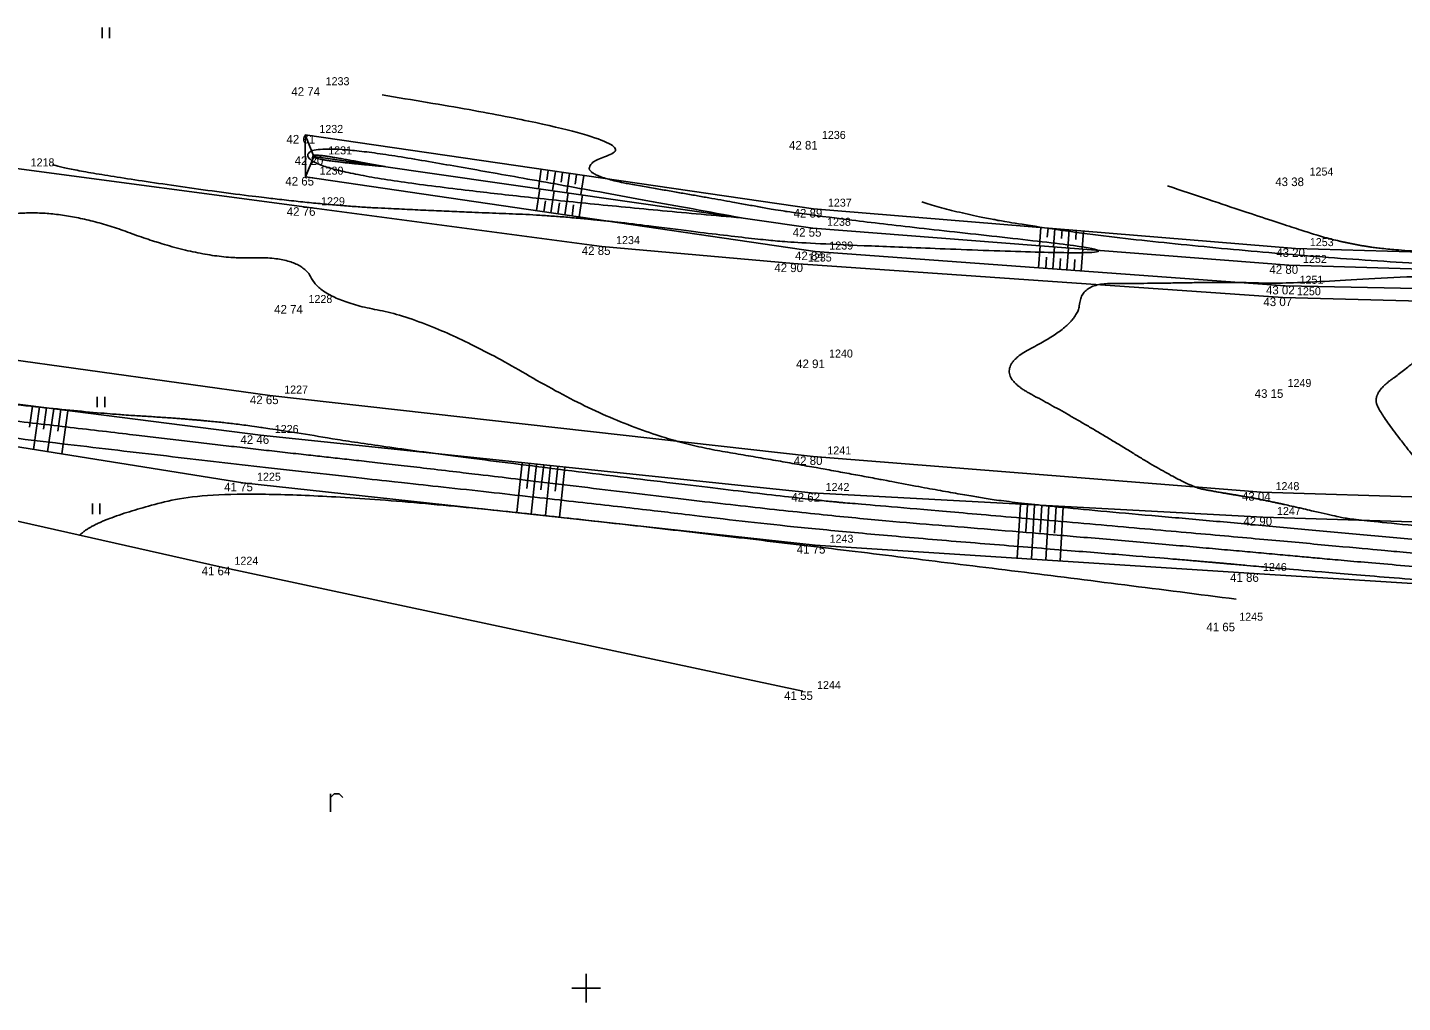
# Model space of a CAD drawing. Extents: x -704017 to -701500, y -1008977 to -1008450.
# Drawn here: x -703169.54 to -703121.44, y -1008850.5 to -1008816.38 of the extents above; entities that cross this region are included whole.
import ezdxf

# ---------------------------------------------------------------- set-up
doc = ezdxf.new("R2010")
doc.units = 0
for name, color, linetype in [('Z_body', 7, 'Continuous'), ('Z_body_cisla', 7, 'Continuous'), ('Z_body_vysky', 7, 'Continuous'), ('Z_hekt_sit', 7, 'Continuous'), ('Z_komunikace', 7, 'Continuous'), ('Z_popis', 7, 'Continuous'), ('Z_rozhrani_nezpevnene', 7, 'Continuous'), ('Z_teren_hrany_paty', 7, 'Continuous'), ('Z_vrstevnice_hlavni', 7, 'Continuous'), ('Z_vrstevnice_vedlejsi', 7, 'Continuous')]:
    doc.layers.add(name, color=color, linetype=linetype)

# ---------------------------------------------------------------- blocks, each defined once
blk = doc.blocks.new('POINT_DISPLAY')
blk.add_line((0, 0), (0, 0))
blk = doc.blocks.new('Z306')
for p, q in [((-0.13, 0.17), (-0.13, -0.2)), ((0.13, 0.17), (0.13, -0.2))]:
    blk.add_line(p, q)
blk = doc.blocks.new('Z301')
for p, q in [((-0.13, 0.38), (-0.13, -0.25)), ((-0.13, 0.25), (0, 0.38)), ((0, 0.38), (0.17, 0.38)), ((0.17, 0.38), (0.3, 0.25))]:
    blk.add_line(p, q)

msp = doc.modelspace()

# ---------------------------------------------------------------- linework, layer by layer
at = {"layer": 'Z_hekt_sit'}
for p, q in [((-703150, -1008849.5), (-703150, -1008850.5)), ((-703150.5, -1008850), (-703149.5, -1008850))]:
    msp.add_line(p, q, dxfattribs=at)
at = {"layer": 'Z_komunikace'}
for p, q in [((-703169.93, -1008821.32), (-703159.77, -1008822.67)), ((-703159.77, -1008822.67), (-703149.45, -1008824.04)), ((-703149.45, -1008824.04), (-703142.74, -1008824.64)), ((-703142.74, -1008824.64), (-703125.63, -1008825.83)), ((-703125.63, -1008825.83), (-703109.94, -1008826.24)), ((-703176.78, -1008827.07), (-703161.06, -1008829.26)), ((-703161.06, -1008829.26), (-703142.06, -1008831.39)), ((-703142.06, -1008831.39), (-703126.38, -1008832.64)), ((-703126.38, -1008832.64), (-703109.66, -1008833.17))]:
    msp.add_line(p, q, dxfattribs=at)
at = {"layer": 'Z_rozhrani_nezpevnene'}
for p, q in [((-703177.09, -1008832.04), (-703162.8, -1008835.25)), ((-703162.8, -1008835.25), (-703142.42, -1008839.61))]:
    msp.add_line(p, q, dxfattribs=at)
at = {"layer": 'Z_teren_hrany_paty'}
for p, q in [((-703159.83, -1008820.14), (-703142.04, -1008822.73)), ((-703159.83, -1008820.14), (-703159.82, -1008821.61)), ((-703159.52, -1008820.89), (-703159.83, -1008820.14)), ((-703159.82, -1008821.61), (-703159.52, -1008820.89)), ((-703159.52, -1008820.89), (-703142.07, -1008823.4)), ((-703159.82, -1008821.61), (-703141.99, -1008824.22)), ((-703151.57, -1008821.34), (-703151.66, -1008822.02)), ((-703151.32, -1008821.38), (-703151.37, -1008821.72)), ((-703151.07, -1008821.42), (-703151.17, -1008822.09)), ((-703150.82, -1008821.45), (-703150.87, -1008821.79)), ((-703150.58, -1008821.49), (-703150.67, -1008822.16)), ((-703150.33, -1008821.52), (-703150.38, -1008821.86)), ((-703150.08, -1008821.56), (-703150.18, -1008822.23)), ((-703151.73, -1008822.79), (-703151.62, -1008822.03)), ((-703151.23, -1008822.87), (-703151.12, -1008822.1)), ((-703151.48, -1008822.83), (-703151.42, -1008822.45)), ((-703150.99, -1008822.9), (-703150.93, -1008822.52)), ((-703150.74, -1008822.94), (-703150.63, -1008822.17)), ((-703150.49, -1008822.98), (-703150.44, -1008822.59)), ((-703150.24, -1008823.01), (-703150.13, -1008822.24)), ((-703142.04, -1008822.73), (-703125.18, -1008824.11)), ((-703142.07, -1008823.4), (-703125.42, -1008824.7)), ((-703134.09, -1008823.38), (-703134.14, -1008824.02)), ((-703133.84, -1008823.4), (-703133.87, -1008823.72)), ((-703133.6, -1008823.42), (-703133.65, -1008824.06)), ((-703133.35, -1008823.44), (-703133.37, -1008823.76)), ((-703133.1, -1008823.46), (-703133.15, -1008824.1)), ((-703132.85, -1008823.48), (-703132.87, -1008823.8)), ((-703132.6, -1008823.5), (-703132.65, -1008824.14)), ((-703134.17, -1008824.79), (-703134.11, -1008824.02)), ((-703133.67, -1008824.83), (-703133.61, -1008824.06)), ((-703141.99, -1008824.22), (-703125.54, -1008825.42)), ((-703133.92, -1008824.81), (-703133.89, -1008824.42)), ((-703133.43, -1008824.84), (-703133.4, -1008824.46)), ((-703133.18, -1008824.86), (-703133.12, -1008824.1)), ((-703132.93, -1008824.88), (-703132.9, -1008824.5)), ((-703132.68, -1008824.9), (-703132.62, -1008824.14)), ((-703125.18, -1008824.11), (-703110.03, -1008824.55)), ((-703125.42, -1008824.7), (-703109.94, -1008825.15)), ((-703125.54, -1008825.42), (-703109.94, -1008825.73)), ((-703176.91, -1008828.66), (-703161.39, -1008830.65)), ((-703169.37, -1008829.63), (-703169.47, -1008830.37)), ((-703169.12, -1008829.66), (-703169.33, -1008831.15)), ((-703168.87, -1008829.69), (-703168.98, -1008830.44)), ((-703168.62, -1008829.72), (-703168.84, -1008831.23)), ((-703168.37, -1008829.75), (-703168.48, -1008830.51)), ((-703168.13, -1008829.79), (-703168.34, -1008831.3)), ((-703176.81, -1008829.96), (-703162.01, -1008832.31)), ((-703161.39, -1008830.65), (-703142.12, -1008832.67)), ((-703152.23, -1008831.61), (-703152.42, -1008833.35)), ((-703151.98, -1008831.64), (-703152.07, -1008832.51)), ((-703151.73, -1008831.66), (-703151.92, -1008833.41)), ((-703151.48, -1008831.69), (-703151.58, -1008832.56)), ((-703151.24, -1008831.71), (-703151.42, -1008833.46)), ((-703150.99, -1008831.74), (-703151.08, -1008832.61)), ((-703150.74, -1008831.77), (-703150.93, -1008833.52)), ((-703162.01, -1008832.31), (-703141.98, -1008834.49)), ((-703142.12, -1008832.67), (-703126.33, -1008833.51)), ((-703134.8, -1008833.06), (-703134.92, -1008834.95)), ((-703134.56, -1008833.07), (-703134.61, -1008834.02)), ((-703134.31, -1008833.09), (-703134.42, -1008834.98)), ((-703134.06, -1008833.1), (-703134.11, -1008834.05)), ((-703133.81, -1008833.11), (-703133.92, -1008835.02)), ((-703133.56, -1008833.13), (-703133.61, -1008834.08)), ((-703133.31, -1008833.14), (-703133.42, -1008835.05)), ((-703126.33, -1008833.51), (-703109.49, -1008834.06)), ((-703141.98, -1008834.49), (-703126.82, -1008835.48)), ((-703126.82, -1008835.48), (-703109.01, -1008836.59))]:
    msp.add_line(p, q, dxfattribs=at)
at = {"layer": 'Z_vrstevnice_hlavni'}
for points in [[(-703138.257, -1008822.483), (-703136.057, -1008823.22), (-703125.3, -1008824.405), (-703113.512, -1008825.046), (-703120.426, -1008825.032), (-703125.529, -1008825.355), (-703127.368, -1008825.287), (-703130.609, -1008825.34), (-703132.675, -1008825.34), (-703132.792, -1008826.779), (-703135.985, -1008828.39), (-703132.86, -1008830.047), (-703128.993, -1008832.432), (-703127.879, -1008832.643), (-703126.366, -1008832.889), (-703123.879, -1008833.46), (-703123.153, -1008833.614), (-703114.236, -1008834.449), (-703109.34, -1008834.848), (-703102.335, -1008835.556), (-703095.727, -1008836.938), (-703095.544, -1008837.333)], [(-703181.712, -1008831.043), (-703179.751, -1008831.188), (-703177.57, -1008829.807), (-703176.812, -1008829.937), (-703176.482, -1008829.975), (-703161.792, -1008831.725), (-703148.815, -1008833.138), (-703142.02, -1008833.967), (-703129.638, -1008834.962), (-703126.754, -1008835.215), (-703125.275, -1008835.353), (-703113.697, -1008836.298)]]:
    msp.add_open_spline(points, degree=2, dxfattribs=at)
at = {"layer": 'Z_vrstevnice_vedlejsi'}
for points in [[(-703234.416, -1008819.676), (-703234.819, -1008818.735), (-703233.384, -1008817.353), (-703224.783, -1008818.458), (-703210.015, -1008821.579), (-703209.635, -1008821.658), (-703208.635, -1008821.853), (-703202.405, -1008822.86), (-703194.125, -1008824.237), (-703191.67, -1008824.705), (-703186.62, -1008825.361), (-703181.332, -1008823.654), (-703176.67, -1008825.425), (-703172.213, -1008823.237), (-703168.452, -1008822.643), (-703163.45, -1008824.5), (-703159.99, -1008824.38), (-703159.232, -1008825.904), (-703155.255, -1008826.65), (-703148.393, -1008830.68), (-703142.077, -1008831.746), (-703137.248, -1008832.661), (-703134.789, -1008833.06), (-703126.401, -1008833.794), (-703116.996, -1008834.675), (-703109.253, -1008835.307), (-703104.091, -1008835.828), (-703099.223, -1008836.846), (-703098.771, -1008837.822)], [(-703157.13, -1008818.739), (-703147.524, -1008820.287), (-703150.935, -1008821.435), (-703145.587, -1008822.357), (-703142.052, -1008823.006), (-703128.75, -1008824.44), (-703142.015, -1008823.966), (-703144.455, -1008823.752), (-703150.436, -1008822.984), (-703154.635, -1008822.825), (-703159.775, -1008822.574), (-703168.245, -1008821.368), (-703168.667, -1008821.173)], [(-703227.661, -1008821.338), (-703228.544, -1008819.277), (-703228.029, -1008818.781), (-703224.941, -1008819.177), (-703219.64, -1008820.298), (-703209.757, -1008822.368), (-703200.654, -1008824.137), (-703194.808, -1008825.352), (-703180.208, -1008828.229), (-703176.899, -1008828.797), (-703167.598, -1008829.854), (-703163.852, -1008830.077), (-703161.321, -1008830.357), (-703156.573, -1008831.155), (-703142.101, -1008832.921), (-703139.704, -1008833.114), (-703126.518, -1008834.268), (-703119.756, -1008834.901), (-703109.167, -1008835.765), (-703105.848, -1008836.1), (-703102.718, -1008836.755), (-703101.997, -1008838.311)], [(-703144.563, -1008823.041), (-703151.303, -1008822.451), (-703159.72, -1008821.37), (-703159.747, -1008820.341), (-703151.92, -1008821.69), (-703144.563, -1008823.041)], [(-703157.027, -1008821.249), (-703158.15, -1008821.15), (-703159.553, -1008820.97), (-703159.558, -1008820.799), (-703158.253, -1008821.023), (-703157.027, -1008821.249)], [(-703129.66, -1008821.922), (-703125.183, -1008823.421), (-703123.531, -1008823.914), (-703121.573, -1008824.215), (-703109.989, -1008824.824), (-703107.047, -1008825.038), (-703109.94, -1008825.456), (-703114.185, -1008825.448), (-703116.57, -1008825.598), (-703117.74, -1008825.83), (-703118.742, -1008826.01), (-703121.105, -1008828.192), (-703122.492, -1008829.17), (-703122.169, -1008830), (-703119.878, -1008832.846), (-703117.75, -1008833.335), (-703115.209, -1008833.873), (-703111.477, -1008834.223), (-703109.427, -1008834.39), (-703100.578, -1008835.283), (-703093.339, -1008836.798), (-703092.787, -1008836.892), (-703092.35, -1008836.915)], [(-703216.235, -1008824.104), (-703210.008, -1008823.987), (-703204.408, -1008824.831), (-703198.008, -1008825.602), (-703195.032, -1008826.221), (-703193.951, -1008826.434), (-703176.856, -1008829.367), (-703168.28, -1008830.342), (-703161.573, -1008831.141), (-703155.649, -1008831.786), (-703142.06, -1008833.444), (-703134.671, -1008834.038), (-703126.636, -1008834.741), (-703122.515, -1008835.127), (-703109.08, -1008836.223), (-703107.605, -1008836.372), (-703106.214, -1008836.663), (-703105.224, -1008838.801)], [(-703167.712, -1008834.147), (-703167.203, -1008833.587), (-703162.01, -1008832.31), (-703141.98, -1008834.49), (-703127.255, -1008836.386)]]:
    msp.add_open_spline(points, degree=2, dxfattribs=at)

# ---------------------------------------------------------------- block references
at = {"layer": 'Z_body'}
for p in [(-703159.61, -1008818.47), (-703159.83, -1008820.14), (-703142.25, -1008820.35), (-703159.52, -1008820.89), (-703159.82, -1008821.61), (-703125.19, -1008821.63), (-703159.77, -1008822.67), (-703142.04, -1008822.73), (-703142.07, -1008823.4), (-703149.45, -1008824.04), (-703141.99, -1008824.22), (-703125.18, -1008824.11), (-703142.74, -1008824.64), (-703125.42, -1008824.7), (-703125.54, -1008825.42), (-703125.63, -1008825.83), (-703160.21, -1008826.09), (-703142, -1008828), (-703161.06, -1008829.26), (-703125.96, -1008829.04), (-703161.39, -1008830.65), (-703142.06, -1008831.39), (-703162.01, -1008832.31), (-703142.12, -1008832.67), (-703126.38, -1008832.64), (-703126.33, -1008833.51), (-703141.98, -1008834.49), (-703162.8, -1008835.25), (-703126.82, -1008835.48), (-703127.65, -1008837.21), (-703142.42, -1008839.61)]:
    msp.add_blockref('POINT_DISPLAY', p, dxfattribs=at)
at = {"layer": 'Z_popis'}
for name, p in [('Z306', (-703166.8, -1008816.55)), ('Z306', (-703166.97, -1008829.47)), ('Z306', (-703167.14, -1008833.21)), ('Z301', (-703158.81, -1008843.58))]:
    msp.add_blockref(name, p, dxfattribs=at)

# ---------------------------------------------------------------- texts
at = {"layer": 'Z_body_cisla'}
for s, p in [('1233', (-703159.11, -1008818.4)), ('1232', (-703159.33, -1008820.07)), ('1236', (-703141.75, -1008820.28)), ('1231', (-703159.02, -1008820.82)), ('1218', (-703169.43, -1008821.24)), ('1230', (-703159.32, -1008821.53)), ('1254', (-703124.69, -1008821.56)), ('1229', (-703159.27, -1008822.6)), ('1237', (-703141.54, -1008822.65)), ('1238', (-703141.57, -1008823.32)), ('1234', (-703148.95, -1008823.96)), ('1239', (-703141.49, -1008824.15)), ('1253', (-703124.68, -1008824.03)), ('1235', (-703142.24, -1008824.57)), ('1252', (-703124.92, -1008824.62)), ('1250', (-703125.13, -1008825.75)), ('1251', (-703125.04, -1008825.35)), ('1228', (-703159.71, -1008826.02)), ('1240', (-703141.5, -1008827.93)), ('1249', (-703125.46, -1008828.96)), ('1227', (-703160.56, -1008829.19)), ('1226', (-703160.89, -1008830.57)), ('1241', (-703141.56, -1008831.32)), ('1225', (-703161.51, -1008832.24)), ('1242', (-703141.62, -1008832.6)), ('1248', (-703125.88, -1008832.57)), ('1247', (-703125.83, -1008833.44)), ('1243', (-703141.48, -1008834.41)), ('1224', (-703162.3, -1008835.18)), ('1246', (-703126.32, -1008835.4)), ('1245', (-703127.15, -1008837.14)), ('1244', (-703141.92, -1008839.53))]:
    msp.add_text(s, height=0.28, dxfattribs=at).set_placement(p)
at = {"layer": 'Z_body_vysky'}
for s, p in [('42 74', (-703160.31, -1008818.77)), ('42 61', (-703160.48, -1008820.44)), ('42 81', (-703142.9, -1008820.65)), ('42 20', (-703160.195, -1008821.19)), ('42 65', (-703160.52, -1008821.91)), ('43 38', (-703125.89, -1008821.93)), ('42 76', (-703160.47, -1008822.97)), ('42 89', (-703142.74, -1008823.03)), ('42 55', (-703142.77, -1008823.7)), ('42 85', (-703150.15, -1008824.34)), ('42 84', (-703142.69, -1008824.52)), ('43 20', (-703125.855, -1008824.41)), ('42 90', (-703143.415, -1008824.94)), ('42 80', (-703126.095, -1008825)), ('43 02', (-703126.215, -1008825.72)), ('43 07', (-703126.305, -1008826.13)), ('42 74', (-703160.91, -1008826.39)), ('42 91', (-703142.65, -1008828.3)), ('42 65', (-703161.76, -1008829.56)), ('43 15', (-703126.61, -1008829.34)), ('42 46', (-703162.09, -1008830.95)), ('42 80', (-703142.735, -1008831.69)), ('41 75', (-703162.66, -1008832.61)), ('42 62', (-703142.82, -1008832.97)), ('43 04', (-703127.055, -1008832.94)), ('42 90', (-703127.005, -1008833.81)), ('41 75', (-703142.63, -1008834.79)), ('41 64', (-703163.45, -1008835.55)), ('41 86', (-703127.47, -1008835.78)), ('41 65', (-703128.3, -1008837.51)), ('41 55', (-703143.07, -1008839.91))]:
    msp.add_text(s, height=0.3, dxfattribs=at).set_placement(p)

doc.saveas('drawing.dxf')
